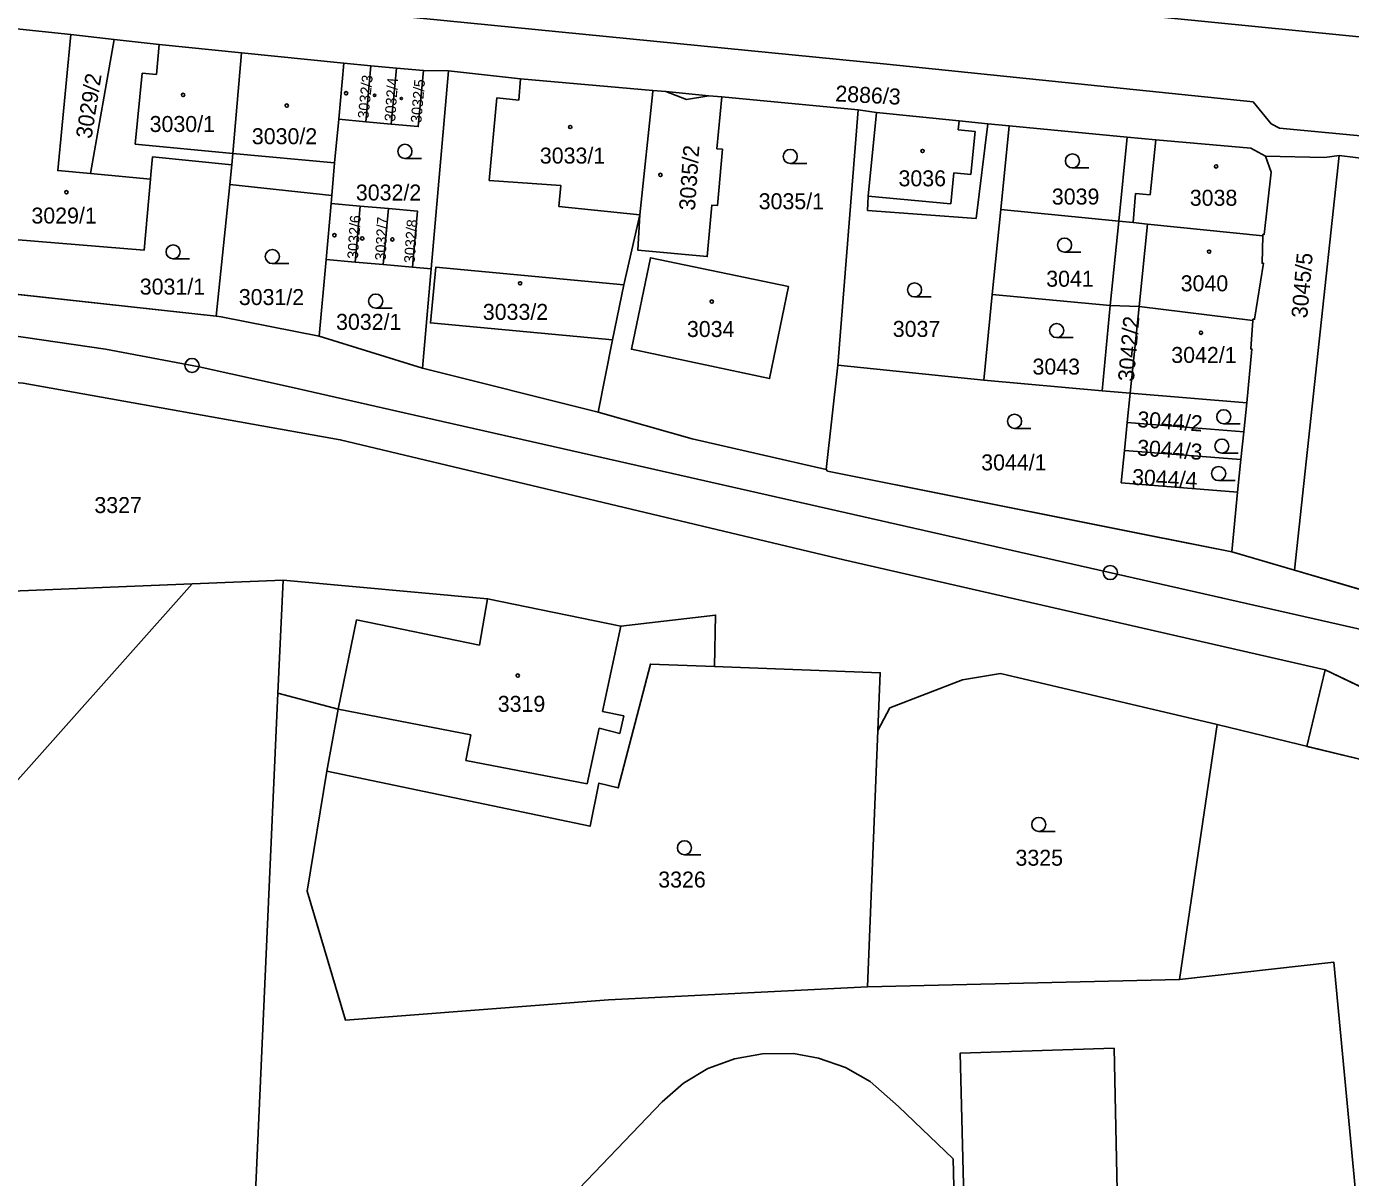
# Model space of a CAD drawing. Extents: x -738085 to -734306, y -1122197 to -1119753.
# Drawn here: x -734886.7 to -734745.8, y -1120249.4 to -1120127 of the extents above; entities that cross this region are included whole.
import ezdxf

# ---------------------------------------------------------------- set-up
doc = ezdxf.new("R2010")
doc.units = 0
for name, color, linetype in [('Dočasný zábor - do 1 roku', 7, 'Continuous'), ('Hranice parcel', 7, 'Continuous'), ('Parcelní čísla', 7, 'Continuous'), ('SŽDC', 7, 'Continuous'), ('Vnitřní kresba', 7, 'Continuous'), ('Vrstva 1', 7, 'Continuous'), ('Vrstva 53', 7, 'Continuous'), ('Vrstva 7', 7, 'Continuous'), ('Značky budov', 7, 'Continuous'), ('Značky kultur', 7, 'Continuous')]:
    doc.layers.add(name, color=color, linetype=linetype)

msp = doc.modelspace()

# ---------------------------------------------------------------- linework, layer by layer
at = {"layer": 'Dočasný zábor - do 1 roku'}
for p, q in [((-734750.4, -1120203.56), (-734748.46, -1120195.41)), ((-734748.46, -1120195.41), (-734750.4, -1120203.56)), ((-734742.39, -1120198.31), (-734748.46, -1120195.41)), ((-734750.4, -1120203.56), (-734708.92, -1120213.68))]:
    msp.add_line(p, q, dxfattribs=at)
msp.add_lwpolyline([(-734750.4, -1120203.56), (-734750.4, -1120203.56)], dxfattribs=at)
at = {"layer": 'Hranice parcel'}
for p, q in [((-734881.95, -1120127.82), (-734888.04, -1120127.2)), ((-734877.34, -1120128.37), (-734881.95, -1120127.82)), ((-734877.34, -1120128.37), (-734879.86, -1120142.63)), ((-734852.88, -1120130.89), (-734863.8, -1120129.78)), ((-734853.43, -1120136.85), (-734852.88, -1120130.89)), ((-734850.03, -1120131.15), (-734852.88, -1120130.89)), ((-734850.56, -1120137.11), (-734850.03, -1120131.15)), ((-734847.3, -1120131.4), (-734850.03, -1120131.15)), ((-734847.84, -1120137.36), (-734847.3, -1120131.4)), ((-734844.43, -1120131.66), (-734847.3, -1120131.4)), ((-734841.76, -1120131.69), (-734844.43, -1120131.66)), ((-734843.6, -1120152.77), (-734841.76, -1120131.69)), ((-734798.17, -1120135.83), (-734812.68, -1120134.47)), ((-734800.31, -1120162.99), (-734798.17, -1120135.83)), ((-734796.22, -1120136.12), (-734798.17, -1120135.83)), ((-734850.56, -1120137.11), (-734853.43, -1120136.85)), ((-734847.84, -1120137.36), (-734850.56, -1120137.11)), ((-734782.1, -1120137.53), (-734784.34, -1120137.32)), ((-734782.98, -1120146.46), (-734782.1, -1120137.53)), ((-734769.52, -1120138.74), (-734782.1, -1120137.53)), ((-734769.52, -1120138.74), (-734770.43, -1120147.68)), ((-734746.98, -1120140.71), (-734751.71, -1120184.82)), ((-734864.82, -1120141.7), (-734865.03, -1120143.77)), ((-734879.86, -1120142.63), (-734873.47, -1120143.23)), ((-734866.49, -1120157.8), (-734865.03, -1120143.77)), ((-734865.03, -1120143.77), (-734854.18, -1120144.96)), ((-734854.24, -1120145.79), (-734854.18, -1120144.96)), ((-734854.78, -1120151.76), (-734854.24, -1120145.79)), ((-734854.24, -1120145.79), (-734851.14, -1120146.08)), ((-734851.68, -1120152.04), (-734851.14, -1120146.08)), ((-734851.14, -1120146.08), (-734848.15, -1120146.35)), ((-734848.7, -1120152.31), (-734848.15, -1120146.35)), ((-734783.88, -1120155.49), (-734782.98, -1120146.46)), ((-734782.98, -1120146.46), (-734770.43, -1120147.68)), ((-734823.1, -1120154.45), (-734821.38, -1120147.03)), ((-734770.43, -1120147.68), (-734771.33, -1120156.67)), ((-734855.52, -1120159.91), (-734854.78, -1120151.76)), ((-734851.68, -1120152.04), (-734854.78, -1120151.76)), ((-734848.7, -1120152.31), (-734851.68, -1120152.04)), ((-734845.59, -1120152.59), (-734848.7, -1120152.31)), ((-734843.6, -1120152.77), (-734845.59, -1120152.59)), ((-734844.53, -1120163.32), (-734843.6, -1120152.77)), ((-734824.3, -1120160.32), (-734823.1, -1120154.45)), ((-734890.73, -1120155.13), (-734866.49, -1120157.8)), ((-734784.78, -1120164.6), (-734783.88, -1120155.49)), ((-734783.88, -1120155.49), (-734771.33, -1120156.67)), ((-734772.18, -1120165.73), (-734771.33, -1120156.67)), ((-734771.33, -1120156.67), (-734768.25, -1120156.78)), ((-734768.25, -1120156.78), (-734769.19, -1120166)), ((-734768.25, -1120156.78), (-734756.15, -1120158.25)), ((-734855.52, -1120159.91), (-734844.53, -1120163.32)), ((-734825.83, -1120168.01), (-734824.3, -1120160.32)), ((-734844.53, -1120163.32), (-734825.83, -1120168.01)), ((-734801.55, -1120174.11), (-734800.31, -1120162.99)), ((-734800.31, -1120162.99), (-734784.78, -1120164.6)), ((-734784.78, -1120164.6), (-734772.18, -1120165.73)), ((-734769.19, -1120166), (-734772.18, -1120165.73)), ((-734769.51, -1120169.1), (-734769.19, -1120166)), ((-734756.8, -1120167.02), (-734769.19, -1120166)), ((-734757.12, -1120170.09), (-734756.8, -1120167.02)), ((-734769.81, -1120172.1), (-734769.51, -1120169.1)), ((-734769.51, -1120169.1), (-734757.12, -1120170.09)), ((-734757.43, -1120173.06), (-734757.12, -1120170.09)), ((-734769.81, -1120172.1), (-734757.43, -1120173.06)), ((-734757.77, -1120176.52), (-734757.43, -1120173.06)), ((-734758.4, -1120182.87), (-734757.77, -1120176.52)), ((-734758.4, -1120182.87), (-734751.71, -1120184.82)), ((-734869.03, -1120186.28), (-734859.36, -1120185.89)), ((-734859.36, -1120185.89), (-734859.9, -1120197.9)), ((-734862.49, -1120255.7), (-734859.9, -1120197.9)), ((-734763.95, -1120228.37), (-734759.95, -1120201.23)), ((-734759.95, -1120201.23), (-734708.92, -1120213.68)), ((-734796.06, -1120201.88), (-734797.15, -1120229.13)), ((-734797.15, -1120229.13), (-734763.95, -1120228.37))]:
    msp.add_line(p, q, dxfattribs=at)
for points in [[(-734732.31, -1120124.29), (-734735.07, -1120127.22), (-734738.9, -1120128.4), (-734741.96, -1120128.37), (-734978.31, -1120104.89), (-734995.05, -1120103.5), (-735001.08, -1120103.64), (-735005.96, -1120104.65), (-735026.65, -1120111.99), (-735048.37, -1120119.26), (-735164.14, -1120157.32), (-735176.88, -1120160.91), (-735184.81, -1120162.43), (-735185.96, -1120162.53), (-735190.85, -1120162.98), (-735196.87, -1120162.75), (-735201.79, -1120161.48), (-735203.71, -1120160.98), (-735206.41, -1120159.5), (-735208.64, -1120157.56), (-735225.14, -1120141.26)], [(-735187.2, -1120177.07), (-735186.92, -1120175.94), (-735186.47, -1120174.12), (-735185.21, -1120172.48), (-735182.42, -1120171.13), (-735165.98, -1120166.38), (-735013.95, -1120116.34), (-735003.48, -1120113.01), (-735000.64, -1120112.19), (-735000, -1120112.13), (-734996.62, -1120111.83), (-734988.63, -1120112.11), (-734951.68, -1120115.51), (-734795.1, -1120131), (-734756.12, -1120134.99), (-734754.2, -1120137.32), (-734753.31, -1120137.78), (-734734.93, -1120139.52), (-734728.17, -1120141.08), (-734724.68, -1120142.84), (-734723.73, -1120143.69)], [(-734879.86, -1120142.63), (-734883.33, -1120142.3), (-734881.95, -1120127.82)], [(-734863.8, -1120129.78), (-734872.53, -1120128.9), (-734877.34, -1120128.37)], [(-734864.82, -1120141.7), (-734864.69, -1120140.48), (-734863.8, -1120129.78)], [(-734844.43, -1120131.66), (-734844.98, -1120137.62), (-734847.84, -1120137.36)], [(-734820, -1120133.8), (-734834.1, -1120132.53), (-734841.76, -1120131.69)], [(-734821.38, -1120147.03), (-734820.01, -1120133.9), (-734820, -1120133.8)], [(-734812.68, -1120134.47), (-734814.05, -1120134.34), (-734818.63, -1120133.9), (-734820, -1120133.8)], [(-734812.68, -1120134.47), (-734813.18, -1120139.98), (-734812.6, -1120140.04), (-734813.13, -1120146.03), (-734813.71, -1120145.98), (-734814.21, -1120151.45), (-734821.59, -1120150.79), (-734821.38, -1120147.03)], [(-734796.22, -1120136.12), (-734797.08, -1120145.04), (-734797.15, -1120146.54), (-734785.61, -1120147.39), (-734784.34, -1120137.32)], [(-734784.34, -1120137.32), (-734787.42, -1120137.02), (-734796.22, -1120136.12)], [(-734854.18, -1120144.96), (-734853.87, -1120141.49), (-734853.43, -1120136.85)], [(-734754.8, -1120140.78), (-734756.36, -1120139.93), (-734766.49, -1120139.03), (-734769.52, -1120138.74)], [(-734873.47, -1120143.23), (-734873.42, -1120142.72), (-734873.25, -1120140.83), (-734864.82, -1120141.7)], [(-734755.09, -1120149.24), (-734755.08, -1120149.09), (-734754.94, -1120149.09), (-734754.21, -1120142.46), (-734754.8, -1120140.78)], [(-734746.98, -1120140.71), (-734748.53, -1120140.91), (-734754.8, -1120140.78)], [(-734719.95, -1120151.88), (-734721.91, -1120149.18), (-734724.49, -1120146.43), (-734727.73, -1120144.25), (-734731.57, -1120142.94), (-734736.55, -1120141.99), (-734746.98, -1120140.71)], [(-734873.47, -1120143.23), (-734874.15, -1120150.79), (-734890.17, -1120149.45)], [(-734848.15, -1120146.35), (-734845.04, -1120146.63), (-734845.59, -1120152.59)], [(-734770.43, -1120147.68), (-734768.88, -1120147.83), (-734767.35, -1120147.99), (-734755.09, -1120149.24)], [(-734756.15, -1120158.25), (-734756.14, -1120158.12), (-734755.97, -1120158.13), (-734755.03, -1120152.16), (-734755.17, -1120152.16), (-734755.09, -1120149.24)], [(-734805.58, -1120154.63), (-734820.25, -1120151.58), (-734822.28, -1120161.32), (-734807.59, -1120164.43), (-734805.58, -1120154.63)], [(-734824.3, -1120160.32), (-734843.67, -1120158.51), (-734843.1, -1120152.57), (-734823.1, -1120154.45)], [(-734866.49, -1120157.8), (-734865.95, -1120157.86), (-734855.52, -1120159.91)], [(-734756.15, -1120158.25), (-734756.37, -1120161.28), (-734756.24, -1120161.29), (-734756.8, -1120167.02)], [(-734699.68, -1120207.84), (-734711.94, -1120206.26), (-734711.5, -1120203.79), (-734742.39, -1120198.31), (-734748.46, -1120195.41), (-734799.69, -1120183.7), (-734853.28, -1120170.95), (-734887.03, -1120164.91), (-734913.87, -1120162.91), (-734932.65, -1120163.73), (-734954.75, -1120168.56), (-734977.62, -1120176.17), (-734996.5, -1120184.52), (-735013.84, -1120194.15)], [(-734825.83, -1120168.01), (-734815.83, -1120170.85), (-734801.55, -1120174.11)], [(-734757.77, -1120176.52), (-734770.16, -1120175.51), (-734769.81, -1120172.1)], [(-734801.55, -1120174.11), (-734801.4, -1120174.28), (-734758.4, -1120182.87)], [(-734813.43, -1120195.07), (-734813.33, -1120189.6), (-734823.42, -1120190.78), (-734837.59, -1120187.86), (-734859.36, -1120185.89)], [(-734751.71, -1120184.82), (-734739.85, -1120188.3), (-734700.75, -1120196.59)], [(-734923.4, -1120191.89), (-734923.48, -1120188.4), (-734922.53, -1120188.38), (-734922.52, -1120187.53), (-734918.83, -1120187.5), (-734918.84, -1120188.28), (-734917.9, -1120188.26), (-734869.03, -1120186.28)], [(-734922.57, -1120229.42), (-734910.78, -1120229.26), (-734904.72, -1120226.33), (-734869.03, -1120186.28)], [(-734854.69, -1120206.2), (-734826.69, -1120212.06), (-734825.75, -1120207.46), (-734823.68, -1120207.99), (-734820.27, -1120194.81), (-734813.43, -1120195.07)], [(-734796.06, -1120201.88), (-734795.81, -1120195.73), (-734813.43, -1120195.07)], [(-734759.95, -1120201.23), (-734783.02, -1120195.82), (-734787.06, -1120196.49), (-734794.77, -1120199.47), (-734796.06, -1120201.88)], [(-734859.9, -1120197.9), (-734853.49, -1120199.62), (-734854.69, -1120206.2)], [(-734854.69, -1120206.2), (-734856.81, -1120218.98), (-734852.72, -1120232.69), (-734824.72, -1120230.52), (-734797.15, -1120229.13)], [(-734745, -1120253.17), (-734747.54, -1120226.51), (-734763.95, -1120228.37)], [(-734849.51, -1120273.21), (-734819.03, -1120241.37), (-734816.74, -1120239.38), (-734814.15, -1120237.85), (-734811.99, -1120237.06), (-734811.33, -1120236.82), (-734808.35, -1120236.28), (-734805.05, -1120236.22), (-734802.36, -1120236.73), (-734799.51, -1120237.73), (-734796.87, -1120239.22), (-734793.86, -1120241.87), (-734788.04, -1120247.45), (-734787.7, -1120262.25)], [(-734770.21, -1120269.37), (-734770.92, -1120235.67), (-734787.3, -1120236.21), (-734786.45, -1120269.76), (-734770.21, -1120269.37)]]:
    msp.add_lwpolyline(points, dxfattribs=at)
at = {"layer": 'SŽDC'}
for p, q in [((-734866.49, -1120157.8), (-734890.73, -1120155.13)), ((-734865.95, -1120157.86), (-734866.49, -1120157.8)), ((-734855.52, -1120159.91), (-734865.95, -1120157.86)), ((-734844.53, -1120163.32), (-734855.52, -1120159.91)), ((-734825.83, -1120168.01), (-734844.53, -1120163.32)), ((-734887.03, -1120164.91), (-734853.28, -1120170.95)), ((-734815.83, -1120170.85), (-734825.83, -1120168.01)), ((-734853.28, -1120170.95), (-734799.69, -1120183.7)), ((-734801.55, -1120174.11), (-734815.83, -1120170.85)), ((-734801.4, -1120174.28), (-734801.55, -1120174.11)), ((-734758.4, -1120182.87), (-734801.4, -1120174.28)), ((-734751.71, -1120184.82), (-734758.4, -1120182.87)), ((-734799.69, -1120183.7), (-734748.46, -1120195.41)), ((-734739.85, -1120188.3), (-734751.71, -1120184.82)), ((-734748.46, -1120195.41), (-734742.39, -1120198.31))]:
    msp.add_line(p, q, dxfattribs=at)
at = {"layer": 'Vnitřní kresba'}
for p, q in [((-734872.84, -1120132.1), (-734872.53, -1120128.9)), ((-734875.11, -1120139.51), (-734874.35, -1120131.93)), ((-734874.35, -1120131.93), (-734872.84, -1120132.1)), ((-734834.26, -1120134.82), (-734834.1, -1120132.53)), ((-734818.63, -1120133.9), (-734816.44, -1120134.75)), ((-734837.41, -1120143.36), (-734836.6, -1120134.57)), ((-734836.6, -1120134.57), (-734834.26, -1120134.82)), ((-734816.44, -1120134.75), (-734814.05, -1120134.34)), ((-734787.51, -1120137.97), (-734787.42, -1120137.02)), ((-734787.51, -1120137.97), (-734785.71, -1120138.16)), ((-734786.16, -1120142.74), (-734785.71, -1120138.16)), ((-734875.11, -1120139.51), (-734864.69, -1120140.48)), ((-734767.08, -1120144.9), (-734766.49, -1120139.03)), ((-734864.69, -1120140.48), (-734853.87, -1120141.49)), ((-734837.41, -1120143.36), (-734829.78, -1120143.9)), ((-734788.28, -1120145.85), (-734787.96, -1120142.54)), ((-734787.96, -1120142.54), (-734786.16, -1120142.74)), ((-734830.01, -1120146.13), (-734829.78, -1120143.9)), ((-734797.08, -1120145.04), (-734788.28, -1120145.85)), ((-734768.88, -1120147.83), (-734768.63, -1120144.74)), ((-734768.63, -1120144.74), (-734767.08, -1120144.9)), ((-734830.01, -1120146.13), (-734821.38, -1120147.03)), ((-734768.25, -1120156.78), (-734767.35, -1120147.99)), ((-734838.45, -1120192.79), (-734837.59, -1120187.86)), ((-734853.49, -1120199.62), (-734851.55, -1120190.11)), ((-734851.55, -1120190.11), (-734838.45, -1120192.79)), ((-734825.35, -1120199.84), (-734823.42, -1120190.78)), ((-734853.49, -1120199.62), (-734839.39, -1120202.32)), ((-734825.35, -1120199.84), (-734823.08, -1120200.31)), ((-734823.52, -1120202.18), (-734823.08, -1120200.31)), ((-734839.92, -1120205.08), (-734839.39, -1120202.32)), ((-734826.99, -1120207.56), (-734825.73, -1120201.63)), ((-734825.73, -1120201.63), (-734823.52, -1120202.18)), ((-734839.92, -1120205.08), (-734826.99, -1120207.56))]:
    msp.add_line(p, q, dxfattribs=at)
at = {"layer": 'Vrstva 1'}
for points in [[(-734858.48, -1120165.34), (-734868.3, -1120163.18), (-734878.26, -1120161.29), (-734888.48, -1120159.82), (-734893.81, -1120159.28), (-734903.72, -1120158.67), (-734913.62, -1120158.56), (-734922.39, -1120158.89), (-734927.49, -1120159.26), (-734938.14, -1120160.47), (-734948.63, -1120162.22), (-734955.93, -1120163.8), (-734961.26, -1120165.13), (-734970.23, -1120167.73), (-734979.17, -1120170.78), (-734984.57, -1120172.85), (-734992.91, -1120176.44), (-734998.02, -1120178.89), (-735005.2, -1120182.65), (-735013.61, -1120187.35), (-735022.2, -1120192.38), (-735037.65, -1120201.44), (-735048.63, -1120207.9)], [(-734613.42, -1120220.79), (-734634.89, -1120215.96), (-734653.9, -1120211.66), (-734667.21, -1120208.65), (-734679.78, -1120205.8), (-734683.65, -1120204.92), (-734685.4, -1120204.52), (-734700.12, -1120201.2), (-734707.73, -1120199.48), (-734730.99, -1120194.2), (-734759.47, -1120187.75), (-734794.9, -1120179.75), (-734825.42, -1120172.84), (-734846.46, -1120168.09), (-734858.48, -1120165.34)]]:
    msp.add_lwpolyline(points, dxfattribs=at)
at = {"layer": 'Vrstva 53'}
for points in [[(-734890.73, -1120155.13), (-734866.49, -1120157.8), (-734865.95, -1120157.86), (-734855.52, -1120159.91), (-734844.53, -1120163.32), (-734825.83, -1120168.01), (-734815.83, -1120170.85), (-734801.55, -1120174.11), (-734801.4, -1120174.28), (-734767, -1120181.15), (-734758.4, -1120182.87), (-734751.71, -1120184.82), (-734739.85, -1120188.3)], [(-734742.39, -1120198.31), (-734748.46, -1120195.41), (-734799.69, -1120183.7), (-734853.28, -1120170.95), (-734887.03, -1120164.91), (-734913.87, -1120162.91), (-734932.65, -1120163.73), (-734954.75, -1120168.56), (-734977.62, -1120176.17), (-734996.5, -1120184.52), (-735013.84, -1120194.15), (-735022.76, -1120201.89), (-735069.62, -1120231.25), (-735085.17, -1120235.61), (-735095.46, -1120241.5), (-735115.98, -1120262.16), (-735126.91, -1120271.38), (-735136.63, -1120262.8), (-735138.78, -1120260.72), (-735140.3, -1120259.25), (-735154.27, -1120245.72)]]:
    msp.add_lwpolyline(points, dxfattribs=at)
at = {"layer": 'Vrstva 7'}
for centre in [(-734869.05, -1120163.04), (-734771.32, -1120185.07)]:
    msp.add_circle(centre, 0.75, dxfattribs=at)
at = {"layer": 'Značky budov'}
for centre, radius in [((-734852.65, -1120134.08), 0.175), ((-734870, -1120134.25), 0.175), ((-734858.96, -1120135.39), 0.175), ((-734849.62, -1120134.3), 0.117), ((-734846.77, -1120134.64), 0.117), ((-734828.79, -1120137.67), 0.175), ((-734791.3, -1120140.22), 0.175), ((-734760.06, -1120141.87), 0.175), ((-734819.2, -1120142.77), 0.175), ((-734882.42, -1120144.61), 0.175), ((-734853.89, -1120149.18), 0.175), ((-734850.94, -1120149.52), 0.175), ((-734847.73, -1120149.63), 0.175), ((-734760.81, -1120150.93), 0.175), ((-734834.13, -1120154.3), 0.175), ((-734813.74, -1120156.24), 0.175), ((-734761.67, -1120159.56), 0.175), ((-734834.38, -1120196.03), 0.175)]:
    msp.add_circle(centre, radius, dxfattribs=at)
at = {"layer": 'Značky kultur'}
for p, q in [((-734846.39, -1120141.01), (-734844.64, -1120141.01)), ((-734805.38, -1120141.55), (-734803.63, -1120141.55)), ((-734775.35, -1120142.03), (-734773.6, -1120142.03)), ((-734871.06, -1120151.7), (-734869.31, -1120151.7)), ((-734860.5, -1120152.2), (-734858.75, -1120152.2)), ((-734776.19, -1120150.98), (-734774.44, -1120150.98)), ((-734792.15, -1120155.75), (-734790.4, -1120155.75)), ((-734849.5, -1120156.94), (-734847.75, -1120156.94)), ((-734777.03, -1120160.07), (-734775.28, -1120160.07)), ((-734781.51, -1120169.73), (-734779.76, -1120169.73)), ((-734759.25, -1120169.25), (-734757.5, -1120169.25)), ((-734759.45, -1120172.37), (-734757.7, -1120172.37)), ((-734759.79, -1120175.29), (-734758.04, -1120175.29)), ((-734778.93, -1120212.62), (-734777.18, -1120212.62)), ((-734816.64, -1120215.1), (-734814.89, -1120215.1))]:
    msp.add_line(p, q, dxfattribs=at)
for centre in [(-734846.39, -1120140.26), (-734805.38, -1120140.8), (-734775.35, -1120141.28), (-734871.06, -1120150.95), (-734860.5, -1120151.45), (-734776.19, -1120150.23), (-734792.15, -1120155), (-734849.5, -1120156.19), (-734777.03, -1120159.32), (-734759.25, -1120168.5), (-734781.51, -1120168.98), (-734759.45, -1120171.62), (-734759.79, -1120174.54), (-734778.93, -1120211.87), (-734816.64, -1120214.35)]:
    msp.add_circle(centre, 0.75, dxfattribs=at)

# ---------------------------------------------------------------- texts
at = {"layer": 'Parcelní čísla'}
for s, height, rotation, p in [('3029/2', 1.7, 81, (-734879.75, -1120138.98)), ('3032/3', 1.14, 84, (-734850.29, -1120136.83)), ('3032/4', 1.14, 86, (-734847.43, -1120137.11)), ('3032/5', 1.14, 85, (-734844.65, -1120137.28)), ('2886/3', 1.7, 357, (-734800.62, -1120134.94)), ('3035/2', 1.7, 86, (-734815.53, -1120146.6)), ('3032/6', 1.14, 86, (-734851.4, -1120151.74)), ('3032/7', 1.14, 87, (-734848.44, -1120151.9)), ('3032/8', 1.14, 86, (-734845.36, -1120152.19)), ('3045/5', 1.7, 85, (-734750.37, -1120158.06)), ('3042/2', 1.7, 85, (-734768.82, -1120164.8)), ('3044/2', 1.7, 356, (-734768.5, -1120169.59)), ('3044/3', 1.7, 356, (-734768.52, -1120172.61)), ('3044/4', 1.7, 357, (-734769.04, -1120175.73))]:
    msp.add_text(s, height=height, rotation=rotation, dxfattribs=at).set_placement(p)
for s, p in [('3030/1', (-734873.56, -1120138.2)), ('3030/2', (-734862.68, -1120139.5)), ('3033/1', (-734832.03, -1120141.56)), ('3036', (-734793.86, -1120143.98)), ('3032/2', (-734851.61, -1120145.49)), ('3035/1', (-734808.74, -1120146.42)), ('3039', (-734777.54, -1120145.92)), ('3038', (-734762.86, -1120146.05)), ('3029/1', (-734886.14, -1120147.94)), ('3041', (-734778.14, -1120154.66)), ('3040', (-734763.83, -1120155.15)), ('3031/1', (-734874.61, -1120155.5)), ('3031/2', (-734864.07, -1120156.61)), ('3033/2', (-734838.1, -1120158.19)), ('3032/1', (-734853.72, -1120159.25)), ('3034', (-734816.38, -1120160.01)), ('3037', (-734794.47, -1120160)), ('3042/1', (-734764.83, -1120162.77)), ('3043', (-734779.6, -1120164.01)), ('3044/1', (-734785.06, -1120174.2)), ('3327', (-734879.44, -1120178.74)), ('3319', (-734836.51, -1120199.89)), ('3325', (-734781.41, -1120216.26)), ('3326', (-734819.43, -1120218.58))]:
    msp.add_text(s, height=1.7, dxfattribs=at).set_placement(p)

doc.saveas('drawing.dxf')
